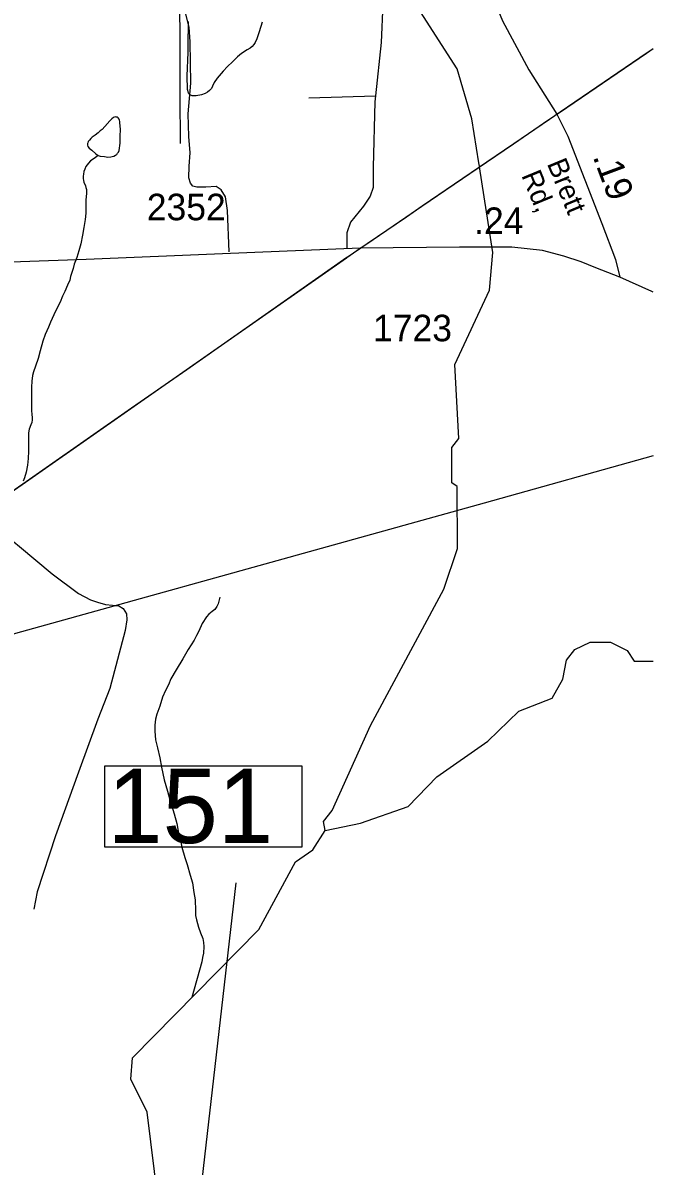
# Model space of a CAD drawing. Extents: x 2169602 to 2449496, y 721995 to 810662.
# Drawn here: x 2446526 to 2449496, y 802569 to 807956 of the extents above; entities that cross this region are included whole.
import ezdxf

# ---------------------------------------------------------------- set-up
doc = ezdxf.new("R2010")
doc.units = 0
doc.layers.add('Default', color=7, linetype='Continuous')

msp = doc.modelspace()

# ---------------------------------------------------------------- linework, layer by layer
at = {"layer": 'Default'}
for p, q in [((2447874.1, 807602.6), (2448187.5, 807612.7)), ((2447240.6, 801352.4), (2447530.9, 803904.7))]:
    msp.add_line(p, q, dxfattribs=at)
for points in [[(2448408.4, 810231.5), (2448416, 810162.5), (2448446.9, 809771.9), (2448476.2, 809436.8), (2448511.2, 808996), (2448536.4, 808853.6), (2448626.3, 808436.8), (2448698.5, 808181.3), (2448786.4, 807965.6), (2448909.9, 807735.2), (2449043.1, 807526)], [(2447306.7, 809033.3), (2447296.4, 809024.7), (2447261.3, 808971.5), (2447235.6, 808886), (2447225.7, 808794.2), (2447219.8, 808702.4), (2447235.5, 808494.1), (2447241.7, 808406), (2447250, 808321.8), (2447256.9, 808269.7), (2447255.9, 808221.7), (2447248.7, 808163.9), (2447245.9, 808121.9), (2447262, 808029.6), (2447266, 807933.6), (2447265.4, 807613.6), (2447266.8, 807387.7)], [(2448575.8, 808794.6), (2448496.9, 808768.2), (2448460.3, 808736.9), (2448433.1, 808681.5), (2448415.6, 808607.9), (2448386.5, 808554.5), (2448353.9, 808523.1), (2448301.5, 808504.2), (2448231, 808479.7), (2448204.9, 808474.2), (2448184.5, 808454.6), (2448180.1, 808434.7), (2448187.1, 808386.6), (2448215.2, 808251.5), (2448211.4, 808179.3), (2448222.8, 808046.4), (2448215.2, 807864.1), (2448187.5, 807612.7)], [(2447497.9, 806876.7), (2447490.3, 807072.3), (2447480.8, 807136.9), (2447459.9, 807169.2), (2447437.1, 807184.4), (2447387.8, 807182.5), (2447346, 807182.5), (2447327.1, 807186.3), (2447315.7, 807201.4), (2447308.1, 807226.1), (2447310, 807281.2), (2447313.8, 807343.9), (2447308.1, 807419.8), (2447304.3, 807528), (2447311.9, 807600.2), (2447317.6, 807672.4), (2447313.8, 807866), (2447310, 807936.3), (2447292.9, 808002.7), (2447283.4, 808054), (2447287.2, 808131.9), (2447279.6, 808297.1), (2447266.3, 808580), (2447259.7, 808660.7)], [(2448677.8, 807280.5), (2448675.2, 807297.2), (2448641.5, 807504.3), (2448573.4, 807738.7), (2448371.4, 808051.2), (2448303.5, 808210)], [(2447654.1, 807958.6), (2447648.2, 807938.8), (2447638.6, 807908.6), (2447628.3, 807880.6), (2447620.7, 807862.7), (2447614.6, 807854.7), (2447606.6, 807844.5), (2447596.7, 807836.3), (2447583, 807828.2), (2447556.9, 807812.2), (2447537.3, 807796.1), (2447513.3, 807771.8), (2447489.7, 807749.8), (2447469.8, 807727.6), (2447441.9, 807695.3), (2447428, 807675.1), (2447420.4, 807657.3), (2447414.4, 807647.2), (2447406.2, 807637.1), (2447396.6, 807629.2), (2447384.5, 807622.9), (2447368.5, 807616.8), (2447342.3, 807612.7), (2447334.7, 807612.6), (2447324.4, 807612.5), (2447314.6, 807616.4), (2447306.4, 807626.6), (2447302.3, 807642.6), (2447300, 807706.2), (2447305.1, 807816.2)], [(2447305.1, 807816.2), (2447304.7, 807882.4), (2447306.6, 807928.4), (2447306.2, 807962.5)], [(2446406.2, 805701.6), (2447035.3, 806139.5), (2447295.1, 806321.3), (2448050.7, 806849.6), (2448052.1, 806850.7), (2448115.9, 806894.1), (2448146.5, 806914.9), (2448331.2, 807040.7), (2448405.7, 807091.6), (2448710.6, 807299.4), (2448837.7, 807385.9), (2449005.4, 807500.2), (2449043.1, 807526), (2449055.1, 807534.2), (2449465.4, 807813.7), (2449496.4, 807834.8)], [(2446409.1, 805703.6), (2447038.2, 806141.5), (2447298, 806323.2), (2448053.6, 806851.5), (2448055, 806852.6), (2448149.3, 806916.9), (2448334.1, 807042.7), (2448408.5, 807093.6), (2448713.4, 807301.4), (2448840.6, 807387.9), (2449008.3, 807502.2), (2449057.9, 807536.1), (2449468.2, 807815.6), (2449496.4, 807834.8)], [(2446409.1, 805703.5), (2447038.2, 806141.5), (2447298, 806323.2), (2448053.6, 806851.5), (2448055, 806852.6), (2448149.3, 806916.8), (2448334.1, 807042.6), (2448408.5, 807093.5), (2448713.4, 807301.4), (2448840.6, 807387.8), (2449008.3, 807502.2), (2449057.9, 807536.1), (2449468.2, 807815.6), (2449496.4, 807834.8)], [(2448187.5, 807612.7), (2448184.4, 807584.5), (2448177.3, 807275.5), (2448177.3, 807180.6), (2448163, 807139.7), (2448130.8, 807092.3), (2448070.1, 807016.3), (2448053, 806966.9), (2448053, 806896.7)], [(2446880.7, 807331.5), (2446890.7, 807327.5), (2446910.8, 807325.7), (2446926.6, 807323.7), (2446940.8, 807324), (2446946.5, 807326), (2446954.5, 807328), (2446962.9, 807332), (2446968.6, 807336), (2446972.5, 807342.3), (2446976.2, 807346.2), (2446980.5, 807354.1), (2446984.2, 807388.5), (2446983.8, 807420.2), (2446985.7, 807454.4), (2446983.6, 807484.3), (2446983.2, 807490.4), (2446981.6, 807498.4), (2446979.7, 807502.3), (2446975.6, 807508.2), (2446971.5, 807512.1), (2446965.6, 807512.1), (2446961.3, 807514), (2446953.5, 807509.9), (2446945.5, 807503.8), (2446935.4, 807494), (2446911.6, 807468), (2446899.8, 807453.5), (2446889.9, 807447.7), (2446880.1, 807437.4), (2446866.1, 807427.4), (2446852.2, 807417.3), (2446846.4, 807411.3), (2446840.5, 807403.3), (2446834.3, 807397.3), (2446832.5, 807391.1), (2446830, 807387.4), (2446830, 807379.3), (2446832.5, 807373.3), (2446838.4, 807365.5), (2446850.7, 807355.5), (2446870.6, 807339.5), (2446880.7, 807331.5)], [(2449043.1, 807526), (2449094.4, 807421.9), (2449254.9, 807010.2), (2449318.5, 806841.1), (2449339.5, 806757.3)], [(2446880.7, 807331.5), (2446862.6, 807317.6), (2446845, 807305.2), (2446834.8, 807295.4), (2446829.2, 807287.3), (2446823.3, 807279.3), (2446817.3, 807267.2), (2446813.2, 807255.2), (2446811.2, 807243), (2446809.5, 807233.1), (2446809.5, 807223), (2446811.8, 807213.3), (2446813.4, 807205.4), (2446821.8, 807187.4), (2446823.5, 807179.5), (2446825.7, 807171.5), (2446825.7, 807161.3), (2446825.9, 807153.1), (2446822.4, 807121.2), (2446822, 807091.3), (2446822.2, 807059.2), (2446819, 807029.3), (2446813, 806991.2), (2446807.5, 806955.2), (2446799.5, 806915.4), (2446789.6, 806881.2), (2446780, 806851), (2446768.3, 806819.1), (2446762.8, 806798.9), (2446756.4, 806779.1), (2446750.5, 806761), (2446746.6, 806742.9), (2446736.9, 806720.8), (2446723, 806690.8), (2446713.2, 806668.8), (2446701.5, 806640.6), (2446685.5, 806610.5), (2446671.9, 806580.5), (2446656.1, 806546.4), (2446646.1, 806522.3), (2446630.7, 806488.2), (2446620.7, 806456.1), (2446607.1, 806410.2), (2446597.7, 806373.9), (2446585.8, 806338), (2446575.8, 806311.9), (2446572.1, 806293.8), (2446568, 806267.7), (2446565.9, 806240), (2446566.5, 806211.9), (2446566.5, 806179.9), (2446567.2, 806149.8), (2446567.2, 806131.9), (2446569, 806109.7), (2446569.2, 806097.9), (2446569.2, 806086.1), (2446567.8, 806073.8), (2446563.5, 806061.8), (2446555.7, 806042), (2446551.8, 806023.9), (2446551.8, 806011.7), (2446552.2, 805995.9), (2446552.2, 805976), (2446552.2, 805957.7), (2446552.2, 805937.8), (2446551, 805904), (2446547.3, 805871.7), (2446541.1, 805839.7), (2446533.3, 805811.7), (2446527.7, 805797.1)], [(2447893.1, 804060.1), (2447951.2, 804150.8), (2447942.1, 804193.6), (2447984.2, 804245.2), (2448164.2, 804645), (2448510.1, 805287.5), (2448575.1, 805479.6), (2448573.3, 805771.6), (2448548.3, 805788.5), (2448547.2, 805955.8), (2448580.3, 805997.8), (2448561.2, 806345.9), (2448725.2, 806696.8), (2448740.2, 806873.6), (2448678.3, 807277.4)], [(2448115.9, 806894.1), (2447466.9, 806867.2), (2446823.9, 806841), (2446203.4, 806819), (2445556.2, 806793.9), (2445384.6, 806788.6), (2445307.2, 806774), (2445203.6, 806725.8), (2444935.2, 806494.4), (2444594.6, 806209.6), (2444439.7, 806055.6), (2444337.7, 805945.7), (2444213.2, 805809.6), (2444141, 805754.1), (2443937.5, 805664), (2443738.7, 805586.5), (2443599.5, 805523.7)], [(2449339.5, 806757.3), (2449226.9, 806801.6), (2449157.1, 806829.5), (2449075.7, 806857.4), (2448975.7, 806883), (2448831, 806898.6), (2448584.5, 806898.7), (2448115.9, 806894.1)], [(2449496.4, 806687.8), (2449490, 806690.2), (2449339.5, 806757.3)], [(2449496.4, 805916.2), (2448699.6, 805692.6), (2445862.1, 804904.9), (2444902.7, 804653)], [(2446322.1, 805643), (2446509.5, 805489.3), (2446664.8, 805360.2), (2446788.6, 805267.8), (2446845.3, 805238.2), (2446878.4, 805225.9), (2446915.1, 805215.5), (2446948.2, 805212), (2446977.8, 805208.5), (2446998.8, 805196.3), (2447014.5, 805171.9), (2447016.2, 805144), (2447007.5, 805093.4), (2446935.1, 804819.5), (2446879.3, 804674.8), (2446787.7, 804425.4), (2446680.5, 804125.4), (2446594.1, 803862), (2446577.5, 803780)], [(2447454.9, 805249.7), (2447451.4, 805236.8), (2447445.9, 805218.6), (2447439.7, 805206.5), (2447430.1, 805192.6), (2447417.8, 805182.3), (2447402.2, 805170.4), (2447391.9, 805158.1), (2447370.6, 805126.1), (2447354.8, 805089.9), (2447344.6, 805070), (2447332.9, 805047.8), (2447305.2, 805003.7), (2447279.6, 804959.7), (2447247.8, 804907.3), (2447223.8, 804865.1), (2447212.3, 804837.2), (2447198.6, 804810.9), (2447184.8, 804778.9), (2447171.1, 804736.8), (2447157.4, 804698.7), (2447151.8, 804674.8), (2447147.5, 804646.6), (2447147.9, 804618.6), (2447151.8, 804578.6), (2447160.4, 804540.8), (2447170.9, 804493), (2447179.3, 804449.2), (2447191.4, 804388.9), (2447207.8, 804335.3), (2447218.3, 804295.2), (2447228.1, 804265.3), (2447238.8, 804229.7), (2447251.1, 804183.6), (2447259.1, 804137.7), (2447269.1, 804105.8), (2447275.9, 804072), (2447289.8, 804024), (2447300.1, 803990), (2447314.6, 803940), (2447324.9, 803904.3), (2447331.2, 803858.4), (2447337.4, 803824.2), (2447339.7, 803774.3), (2447340.1, 803750.3), (2447344, 803730.2), (2447354, 803694.7), (2447362.4, 803668.6), (2447374.3, 803642.5), (2447376.6, 803622.7), (2447378.6, 803604.5), (2447377.2, 803572.7), (2447372.9, 803552.7), (2447369.2, 803532.5), (2447322.5, 803364.6)], [(2447951.2, 804150.8), (2448117.2, 804185.4), (2448341.6, 804263.9), (2448476.3, 804404.1), (2448717.5, 804572.3), (2448863.4, 804712.4), (2449020.5, 804774.1), (2449071, 804863.8), (2449087.8, 804953.5), (2449127.1, 805004), (2449200, 805037.6), (2449295.4, 805037.6), (2449374, 804998.4), (2449407.6, 804947.9), (2449496.4, 804947.9)], [(2447175.2, 801923), (2447181.2, 802264), (2447111.3, 802823.1), (2447034.2, 802978.8), (2447042.2, 803080.3), (2447638.2, 803684.8), (2447811.3, 804002.7), (2447893.1, 804060.1)]]:
    msp.add_lwpolyline(points, dxfattribs=at)
msp.add_lwpolyline([(2446911.6, 804455.9), (2447840.6, 804455.9), (2447840.6, 804071.7), (2446911.6, 804071.7)], close=True, dxfattribs=at)

# ---------------------------------------------------------------- texts
for s, height, rotation, p in [('Brett', 95, 292.4756, (2448994.8, 807293.3)), ('.19', 125, 290.4844, (2449210.7, 807325.9)), ('Rd,', 95, 292.4756, (2448874, 807237.7)), ('.24', 125, 359.9814, (2448653, 806961.2))]:
    msp.add_text(s, height=height, rotation=rotation, dxfattribs=at).set_placement(p)
for s, height, p in [('2352', 125, (2447110.1, 807025.9)), ('1723', 125, (2448176.5, 806455.8)), ('151', 350, (2446924.2, 804091.5))]:
    msp.add_text(s, height=height, dxfattribs=at).set_placement(p)

doc.saveas('drawing.dxf')
